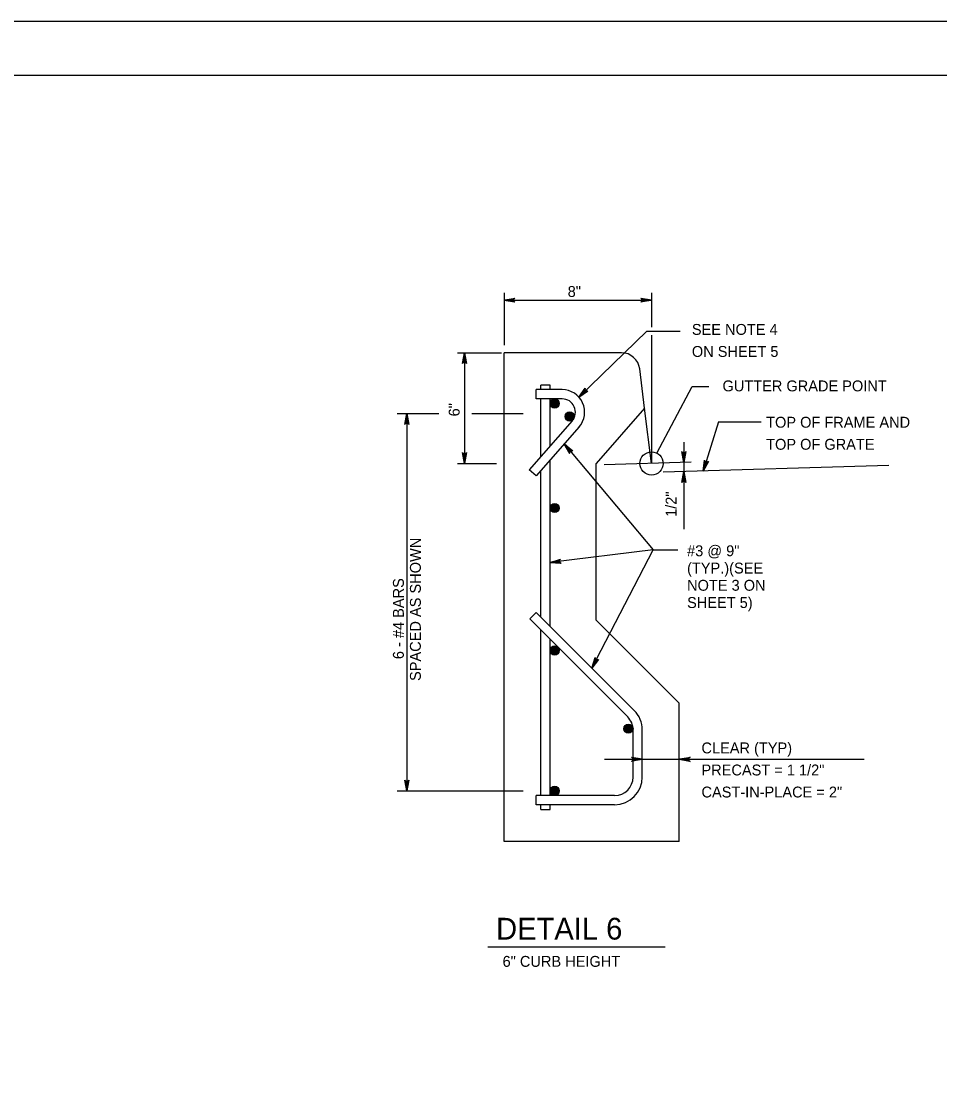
# Model space of a CAD drawing. Extents: x 2087776 to 2104538, y 970919 to 982612.
# Drawn here: x 2088606 to 2089436, y 979706 to 980663 of the extents above; entities that cross this region are included whole.
import ezdxf

# ---------------------------------------------------------------- set-up
doc = ezdxf.new("R2010")
doc.units = 0
doc.layers.add('1', color=7, linetype='Continuous')
doc.layers.add('PLT-BNDY', color=7, linetype='Continuous')

msp = doc.modelspace()

# ---------------------------------------------------------------- linework, layer by layer
at = {"layer": '1'}
for p, q in [((2089042.38, 980417.93), (2089042.38, 980370.64)), ((2089042.38, 980411.37), (2089175.72, 980411.37)), ((2089175.72, 980417.93), (2089175.72, 980387.08)), ((2089175.72, 980379.62), (2089175.72, 980356.74)), ((2089175.72, 980376.01), (2089175.72, 980263.87)), ((2089000.21, 980363.87), (2089040.09, 980363.87)), ((2089006.61, 980363.87), (2089006.61, 980263.87)), ((2089042.38, 979922.19), (2089042.38, 980363.87)), ((2089148.52, 980363.87), (2089042.38, 980363.87)), ((2089169.48, 980313.87), (2089165.05, 980349.27)), ((2089084.15, 980334.71), (2089075.71, 980334.71)), ((2089075.71, 980330.54), (2089075.71, 980334.71)), ((2089084.04, 980330.54), (2089084.04, 980334.71)), ((2089094.95, 980330.54), (2089071.54, 980330.54)), ((2089071.54, 980322.2), (2089071.54, 980330.54)), ((2089180.61, 980273.16), (2089212.32, 980333.49)), ((2089212.32, 980333.49), (2089227.49, 980333.49)), ((2089094.95, 980322.2), (2089071.34, 980322.2)), ((2089075.71, 980269.98), (2089075.71, 980322.2)), ((2089084.04, 980279.5), (2089084.04, 980322.2)), ((2088945.76, 980308.91), (2088983.53, 980308.91)), ((2088954.61, 980308.91), (2088954.61, 979968.02)), ((2089013.23, 980308.91), (2089059.57, 980308.91)), ((2089169.48, 980313.87), (2089125.72, 980263.87)), ((2089175.72, 980263.87), (2089169.48, 980313.87)), ((2089103.98, 980302.3), (2089065.27, 980258.06)), ((2089110.26, 980296.8), (2089071.54, 980252.56)), ((2089236.17, 980301.37), (2089222.43, 980256.96)), ((2089236.17, 980301.37), (2089274.82, 980301.37)), ((2089096.88, 980281.52), (2089177.21, 980185.69)), ((2089204.95, 980283.06), (2089204.95, 980204.54)), ((2089204.55, 980274.47), (2089204.55, 980266.13)), ((2089000.21, 980263.87), (2089035.47, 980263.87)), ((2089071.54, 980252.56), (2089065.27, 980258.06)), ((2089084.04, 980116.73), (2089084.04, 980266.85)), ((2089125.72, 980122.19), (2089125.72, 980263.87)), ((2089211.58, 980264.92), (2089132.88, 980262.61)), ((2089175.72, 980263.87), (2089175.72, 980263.87)), ((2089390.3, 980261.89), (2089186.26, 980255.9)), ((2089075.71, 980125.06), (2089075.71, 980257.33)), ((2089177.21, 980185.69), (2089084.04, 980174.28)), ((2089121.76, 980079.02), (2089177.21, 980185.69)), ((2089177.21, 980185.69), (2089199.52, 980185.69)), ((2089071.54, 980129.23), (2089065.65, 980123.34)), ((2089160.07, 980040.7), (2089071.54, 980129.23)), ((2089154.18, 980034.81), (2089065.65, 980123.34)), ((2089200.72, 980047.19), (2089125.72, 980122.19)), ((2089075.71, 979963.85), (2089075.71, 980113.28)), ((2089084.04, 979963.85), (2089084.04, 980104.95)), ((2089200.72, 979922.19), (2089200.72, 980047.19)), ((2089159.06, 979980.52), (2089159.06, 980023.03)), ((2089167.39, 979980.52), (2089167.39, 980023.03)), ((2089133.18, 979996.55), (2089367.81, 979996.55)), ((2088945.76, 979968.02), (2089059.57, 979968.02)), ((2089142.39, 979963.85), (2089071.54, 979963.85)), ((2089071.54, 979955.52), (2089071.54, 979963.85)), ((2089142.39, 979955.52), (2089071.54, 979955.52)), ((2089075.71, 979951.35), (2089075.71, 979955.52)), ((2089075.71, 979951.35), (2089084.04, 979951.35)), ((2089084.04, 979951.35), (2089084.04, 979955.52)), ((2089200.72, 979922.19), (2089042.38, 979922.19)), ((2089027.67, 979827.26), (2089187.91, 979827.26))]:
    msp.add_line(p, q, dxfattribs=at)
for points in [[(2090482.37, 978763.82), (2090482.37, 980614.22), (2087903.63, 980614.22), (2087903.63, 978763.82), (2090482.37, 978763.82), (2090482.37, 978850.3), (2089826.2, 978850.3), (2089826.2, 979062.5), (2090482.37, 979062.5), (2090482.37, 979157.53), (2089826.2, 979157.53), (2089826.2, 978763.82), (2090084.73, 978763.82), (2090084.73, 978850.3), (2090084.73, 978763.82), (2090337.36, 978763.82), (2090337.36, 978850.3), (2090337.36, 978809.9), (2090482.37, 978809.9)], [(2089042.38, 980411.37), (2089052.17, 980413.21), (2089051.79, 980412.94), (2089051.42, 980412.68), (2089051.22, 980412.35), (2089051.03, 980412.03), (2089050.97, 980411.7), (2089050.91, 980411.37), (2089050.97, 980411.04), (2089051.03, 980410.71), (2089051.22, 980410.39), (2089051.42, 980410.06), (2089051.79, 980409.8), (2089052.17, 980409.54), (2089042.38, 980411.37), (2089051.79, 980409.8), (2089051.42, 980410.06), (2089042.38, 980411.37), (2089051.22, 980410.39), (2089051.03, 980410.71), (2089042.38, 980411.37), (2089050.97, 980411.04), (2089050.91, 980411.37), (2089042.38, 980411.37), (2089050.97, 980411.7), (2089051.03, 980412.03), (2089042.38, 980411.37), (2089051.22, 980412.35), (2089051.42, 980412.68), (2089042.38, 980411.37), (2089051.79, 980412.94)], [(2089175.72, 980411.37), (2089165.94, 980409.54), (2089166.32, 980409.8), (2089166.69, 980410.06), (2089166.89, 980410.39), (2089167.08, 980410.71), (2089167.14, 980411.04), (2089167.19, 980411.37), (2089167.14, 980411.7), (2089167.08, 980412.03), (2089166.89, 980412.35), (2089166.69, 980412.68), (2089166.32, 980412.94), (2089165.94, 980413.21), (2089175.72, 980411.37), (2089166.32, 980412.94), (2089166.69, 980412.68), (2089175.72, 980411.37), (2089166.89, 980412.35), (2089167.08, 980412.03), (2089175.72, 980411.37), (2089167.14, 980411.7), (2089167.19, 980411.37), (2089175.72, 980411.37), (2089167.14, 980411.04), (2089167.08, 980410.71), (2089175.72, 980411.37), (2089166.89, 980410.39), (2089166.69, 980410.06), (2089175.72, 980411.37), (2089166.32, 980409.8)], [(2089110.07, 980323.8), (2089171.33, 980383.42), (2089201.68, 980383.42)], [(2089006.61, 980363.87), (2089008.44, 980354.08), (2089008.18, 980354.46), (2089007.92, 980354.84), (2089007.59, 980355.03), (2089007.27, 980355.22), (2089006.94, 980355.28), (2089006.61, 980355.34), (2089006.28, 980355.28), (2089005.95, 980355.22), (2089005.63, 980355.03), (2089005.3, 980354.84), (2089005.04, 980354.46), (2089004.77, 980354.08), (2089006.61, 980363.87), (2089005.04, 980354.46), (2089005.3, 980354.84), (2089006.61, 980363.87), (2089005.63, 980355.03), (2089005.95, 980355.22), (2089006.61, 980363.87), (2089006.28, 980355.28), (2089006.61, 980355.34), (2089006.61, 980363.87), (2089006.94, 980355.28), (2089007.27, 980355.22), (2089006.61, 980363.87), (2089007.59, 980355.03), (2089007.92, 980354.84), (2089006.61, 980363.87), (2089008.18, 980354.46)], [(2089110.07, 980323.8), (2089115.73, 980331.9), (2089115.64, 980331.45), (2089115.56, 980331), (2089115.65, 980330.64), (2089115.74, 980330.27), (2089115.93, 980330), (2089116.12, 980329.73), (2089116.38, 980329.53), (2089116.65, 980329.34), (2089117.02, 980329.24), (2089117.38, 980329.14), (2089117.83, 980329.22), (2089118.28, 980329.3), (2089110.07, 980323.8), (2089117.83, 980329.22), (2089117.38, 980329.14), (2089110.07, 980323.8), (2089117.02, 980329.24), (2089116.65, 980329.34), (2089110.07, 980323.8), (2089116.38, 980329.53), (2089116.12, 980329.73), (2089110.07, 980323.8), (2089115.93, 980330), (2089115.74, 980330.27), (2089110.07, 980323.8), (2089115.65, 980330.64), (2089115.56, 980331), (2089110.07, 980323.8), (2089115.64, 980331.45)], [(2088954.61, 980308.91), (2088956.44, 980299.13), (2088956.18, 980299.51), (2088955.92, 980299.88), (2088955.59, 980300.08), (2088955.26, 980300.27), (2088954.94, 980300.33), (2088954.61, 980300.38), (2088954.28, 980300.33), (2088953.95, 980300.27), (2088953.62, 980300.08), (2088953.3, 980299.88), (2088953.03, 980299.51), (2088952.77, 980299.13), (2088954.61, 980308.91), (2088953.03, 980299.51), (2088953.3, 980299.88), (2088954.61, 980308.91), (2088953.62, 980300.08), (2088953.95, 980300.27), (2088954.61, 980308.91), (2088954.28, 980300.33), (2088954.61, 980300.38), (2088954.61, 980308.91), (2088954.94, 980300.33), (2088955.26, 980300.27), (2088954.61, 980308.91), (2088955.59, 980300.08), (2088955.92, 980299.88), (2088954.61, 980308.91), (2088956.18, 980299.51)], [(2089096.88, 980281.52), (2089104.57, 980275.19), (2089104.12, 980275.31), (2089103.68, 980275.43), (2089103.31, 980275.37), (2089102.93, 980275.31), (2089102.64, 980275.14), (2089102.35, 980274.98), (2089102.14, 980274.72), (2089101.92, 980274.47), (2089101.79, 980274.11), (2089101.67, 980273.75), (2089101.71, 980273.29), (2089101.75, 980272.84), (2089096.88, 980281.52), (2089101.71, 980273.29), (2089101.67, 980273.75), (2089096.88, 980281.52), (2089101.79, 980274.11), (2089101.92, 980274.47), (2089096.88, 980281.52), (2089102.14, 980274.72), (2089102.35, 980274.98), (2089096.88, 980281.52), (2089102.64, 980275.14), (2089102.93, 980275.31), (2089096.88, 980281.52), (2089103.31, 980275.37), (2089103.68, 980275.43), (2089096.88, 980281.52), (2089104.12, 980275.31)], [(2089006.61, 980263.87), (2089004.77, 980273.65), (2089005.04, 980273.28), (2089005.3, 980272.9), (2089005.63, 980272.7), (2089005.95, 980272.51), (2089006.28, 980272.45), (2089006.61, 980272.4), (2089006.94, 980272.45), (2089007.27, 980272.51), (2089007.59, 980272.7), (2089007.92, 980272.9), (2089008.18, 980273.28), (2089008.44, 980273.65), (2089006.61, 980263.87), (2089008.18, 980273.28), (2089007.92, 980272.9), (2089006.61, 980263.87), (2089007.59, 980272.7), (2089007.27, 980272.51), (2089006.61, 980263.87), (2089006.94, 980272.45), (2089006.61, 980272.4), (2089006.61, 980263.87), (2089006.28, 980272.45), (2089005.95, 980272.51), (2089006.61, 980263.87), (2089005.63, 980272.7), (2089005.3, 980272.9), (2089006.61, 980263.87), (2089005.04, 980273.28)], [(2089204.95, 980264.73), (2089203.11, 980274.51), (2089203.37, 980274.14), (2089203.64, 980273.76), (2089203.96, 980273.56), (2089204.29, 980273.37), (2089204.62, 980273.31), (2089204.95, 980273.26), (2089205.28, 980273.31), (2089205.6, 980273.37), (2089205.93, 980273.56), (2089206.26, 980273.76), (2089206.52, 980274.14), (2089206.78, 980274.51), (2089204.95, 980264.73), (2089206.52, 980274.14), (2089206.26, 980273.76), (2089204.95, 980264.73), (2089205.93, 980273.56), (2089205.6, 980273.37), (2089204.95, 980264.73), (2089205.28, 980273.31), (2089204.95, 980273.26), (2089204.95, 980264.73), (2089204.62, 980273.31), (2089204.29, 980273.37), (2089204.95, 980264.73), (2089203.96, 980273.56), (2089203.64, 980273.76), (2089204.95, 980264.73), (2089203.37, 980274.14)], [(2089222.43, 980256.96), (2089223.57, 980266.85), (2089223.71, 980266.41), (2089223.85, 980265.97), (2089224.1, 980265.69), (2089224.36, 980265.41), (2089224.66, 980265.26), (2089224.95, 980265.11), (2089225.28, 980265.06), (2089225.61, 980265.02), (2089225.98, 980265.11), (2089226.35, 980265.2), (2089226.71, 980265.48), (2089227.08, 980265.76), (2089222.43, 980256.96), (2089226.71, 980265.48), (2089226.35, 980265.2), (2089222.43, 980256.96), (2089225.98, 980265.11), (2089225.61, 980265.02), (2089222.43, 980256.96), (2089225.28, 980265.06), (2089224.95, 980265.11), (2089222.43, 980256.96), (2089224.66, 980265.26), (2089224.36, 980265.41), (2089222.43, 980256.96), (2089224.1, 980265.69), (2089223.85, 980265.97), (2089222.43, 980256.96), (2089223.71, 980266.41)], [(2089204.95, 980256.44), (2089206.78, 980246.66), (2089206.52, 980247.04), (2089206.26, 980247.41), (2089205.93, 980247.61), (2089205.6, 980247.8), (2089205.28, 980247.86), (2089204.95, 980247.91), (2089204.62, 980247.86), (2089204.29, 980247.8), (2089203.96, 980247.61), (2089203.64, 980247.41), (2089203.37, 980247.04), (2089203.11, 980246.66), (2089204.95, 980256.44), (2089203.37, 980247.04), (2089203.64, 980247.41), (2089204.95, 980256.44), (2089203.96, 980247.61), (2089204.29, 980247.8), (2089204.95, 980256.44), (2089204.62, 980247.86), (2089204.95, 980247.91), (2089204.95, 980256.44), (2089205.28, 980247.86), (2089205.6, 980247.8), (2089204.95, 980256.44), (2089205.93, 980247.61), (2089206.26, 980247.41), (2089204.95, 980256.44), (2089206.52, 980247.04)], [(2089084.04, 980174.28), (2089093.53, 980177.29), (2089093.19, 980176.98), (2089092.85, 980176.68), (2089092.7, 980176.33), (2089092.54, 980175.98), (2089092.53, 980175.65), (2089092.51, 980175.32), (2089092.61, 980175), (2089092.7, 980174.68), (2089092.94, 980174.38), (2089093.17, 980174.07), (2089093.57, 980173.86), (2089093.98, 980173.65), (2089084.04, 980174.28), (2089093.57, 980173.86), (2089093.17, 980174.07), (2089084.04, 980174.28), (2089092.94, 980174.38), (2089092.7, 980174.68), (2089084.04, 980174.28), (2089092.61, 980175), (2089092.51, 980175.32), (2089084.04, 980174.28), (2089092.53, 980175.65), (2089092.54, 980175.98), (2089084.04, 980174.28), (2089092.7, 980176.33), (2089092.85, 980176.68), (2089084.04, 980174.28), (2089093.19, 980176.98)], [(2089121.76, 980079.02), (2089124.64, 980088.55), (2089124.7, 980088.09), (2089124.76, 980087.64), (2089124.96, 980087.31), (2089125.16, 980086.99), (2089125.43, 980086.79), (2089125.69, 980086.59), (2089126.01, 980086.48), (2089126.33, 980086.38), (2089126.71, 980086.4), (2089127.09, 980086.43), (2089127.49, 980086.64), (2089127.9, 980086.85), (2089121.76, 980079.02), (2089127.49, 980086.64), (2089127.09, 980086.43), (2089121.76, 980079.02), (2089126.71, 980086.4), (2089126.33, 980086.38), (2089121.76, 980079.02), (2089126.01, 980086.48), (2089125.69, 980086.59), (2089121.76, 980079.02), (2089125.43, 980086.79), (2089125.16, 980086.99), (2089121.76, 980079.02), (2089124.96, 980087.31), (2089124.76, 980087.64), (2089121.76, 980079.02), (2089124.7, 980088.09)], [(2089167.39, 979996.55), (2089157.61, 979994.71), (2089157.99, 979994.97), (2089158.36, 979995.23), (2089158.56, 979995.56), (2089158.75, 979995.89), (2089158.81, 979996.22), (2089158.86, 979996.55), (2089158.81, 979996.87), (2089158.75, 979997.2), (2089158.56, 979997.53), (2089158.36, 979997.86), (2089157.99, 979998.12), (2089157.61, 979998.38), (2089167.39, 979996.55), (2089157.99, 979998.12), (2089158.36, 979997.86), (2089167.39, 979996.55), (2089158.56, 979997.53), (2089158.75, 979997.2), (2089167.39, 979996.55), (2089158.81, 979996.87), (2089158.86, 979996.55), (2089167.39, 979996.55), (2089158.81, 979996.22), (2089158.75, 979995.89), (2089167.39, 979996.55), (2089158.56, 979995.56), (2089158.36, 979995.23), (2089167.39, 979996.55), (2089157.99, 979994.97)], [(2089200.72, 979996.55), (2089210.51, 979998.38), (2089210.13, 979998.12), (2089209.76, 979997.86), (2089209.56, 979997.53), (2089209.37, 979997.2), (2089209.31, 979996.87), (2089209.25, 979996.55), (2089209.31, 979996.22), (2089209.37, 979995.89), (2089209.56, 979995.56), (2089209.76, 979995.23), (2089210.13, 979994.97), (2089210.51, 979994.71), (2089200.72, 979996.55), (2089210.13, 979994.97), (2089209.76, 979995.23), (2089200.72, 979996.55), (2089209.56, 979995.56), (2089209.37, 979995.89), (2089200.72, 979996.55), (2089209.31, 979996.22), (2089209.25, 979996.55), (2089200.72, 979996.55), (2089209.31, 979996.87), (2089209.37, 979997.2), (2089200.72, 979996.55), (2089209.56, 979997.53), (2089209.76, 979997.86), (2089200.72, 979996.55), (2089210.13, 979998.12)], [(2088954.61, 979968.02), (2088952.77, 979977.8), (2088953.03, 979977.42), (2088953.3, 979977.05), (2088953.62, 979976.85), (2088953.95, 979976.66), (2088954.28, 979976.6), (2088954.61, 979976.55), (2088954.94, 979976.6), (2088955.26, 979976.66), (2088955.59, 979976.85), (2088955.92, 979977.05), (2088956.18, 979977.42), (2088956.44, 979977.8), (2088954.61, 979968.02), (2088956.18, 979977.42), (2088955.92, 979977.05), (2088954.61, 979968.02), (2088955.59, 979976.85), (2088955.26, 979976.66), (2088954.61, 979968.02), (2088954.94, 979976.6), (2088954.61, 979976.55), (2088954.61, 979968.02), (2088954.28, 979976.6), (2088953.95, 979976.66), (2088954.61, 979968.02), (2088953.62, 979976.85), (2088953.3, 979977.05), (2088954.61, 979968.02), (2088953.03, 979977.42)]]:
    msp.add_lwpolyline(points, dxfattribs=at)
for centre, radius in [((2089088.21, 980318.03), 4.17), ((2089088.21, 980318.03), 3.87), ((2089088.21, 980318.03), 3.58), ((2089088.21, 980318.03), 3.28), ((2089088.21, 980318.03), 2.98), ((2089088.21, 980318.03), 2.69), ((2089088.21, 980318.03), 2.39), ((2089088.21, 980318.03), 2.1), ((2089088.21, 980318.03), 1.8), ((2089088.21, 980318.03), 1.5), ((2089088.21, 980318.03), 1.21), ((2089088.21, 980318.03), 0.912), ((2089088.21, 980318.03), 0.616), ((2089088.21, 980318.03), 0.32), ((2089101.69, 980306.35), 4.17), ((2089101.69, 980306.35), 3.87), ((2089101.69, 980306.35), 3.58), ((2089101.69, 980306.35), 3.28), ((2089101.69, 980306.35), 2.98), ((2089101.69, 980306.35), 2.69), ((2089101.69, 980306.35), 2.39), ((2089101.69, 980306.35), 2.1), ((2089101.69, 980306.35), 1.8), ((2089101.69, 980306.35), 1.5), ((2089101.69, 980306.35), 1.21), ((2089101.69, 980306.35), 0.912), ((2089101.69, 980306.35), 0.616), ((2089101.69, 980306.35), 0.32), ((2089175.72, 980263.87), 10.5), ((2089088.21, 980223.59), 4.17), ((2089088.21, 980223.59), 3.87), ((2089088.21, 980223.59), 3.58), ((2089088.21, 980223.59), 3.28), ((2089088.21, 980223.59), 2.98), ((2089088.21, 980223.59), 2.69), ((2089088.21, 980223.59), 2.39), ((2089088.21, 980223.59), 2.1), ((2089088.21, 980223.59), 1.8), ((2089088.21, 980223.59), 1.5), ((2089088.21, 980223.59), 1.21), ((2089088.21, 980223.59), 0.912), ((2089088.21, 980223.59), 0.616), ((2089088.21, 980223.59), 0.32), ((2089088.21, 980094.81), 4.17), ((2089088.21, 980094.81), 3.87), ((2089088.21, 980094.81), 3.58), ((2089088.21, 980094.81), 3.28), ((2089088.21, 980094.81), 2.98), ((2089088.21, 980094.81), 2.69), ((2089088.21, 980094.81), 2.39), ((2089088.21, 980094.81), 2.1), ((2089088.21, 980094.81), 1.8), ((2089088.21, 980094.81), 1.5), ((2089088.21, 980094.81), 1.21), ((2089088.21, 980094.81), 0.912), ((2089088.21, 980094.81), 0.616), ((2089088.21, 980094.81), 0.32), ((2089154.82, 980024.22), 4.17), ((2089154.82, 980024.22), 3.87), ((2089154.82, 980024.22), 3.58), ((2089154.82, 980024.22), 3.28), ((2089154.82, 980024.22), 2.98), ((2089154.82, 980024.22), 2.69), ((2089154.82, 980024.22), 2.39), ((2089154.82, 980024.22), 2.1), ((2089154.82, 980024.22), 1.8), ((2089154.82, 980024.22), 1.5), ((2089154.82, 980024.22), 1.21), ((2089154.82, 980024.22), 0.912), ((2089154.82, 980024.22), 0.616), ((2089154.82, 980024.22), 0.32), ((2089088.21, 979968.02), 4.17), ((2089088.21, 979968.02), 3.87), ((2089088.21, 979968.02), 3.58), ((2089088.21, 979968.02), 3.28), ((2089088.21, 979968.02), 2.98), ((2089088.21, 979968.02), 2.69), ((2089088.21, 979968.02), 2.39), ((2089088.21, 979968.02), 2.1), ((2089088.21, 979968.02), 1.8), ((2089088.21, 979968.02), 1.5), ((2089088.21, 979968.02), 1.21), ((2089088.21, 979968.02), 0.912), ((2089088.21, 979968.02), 0.616), ((2089088.21, 979968.02), 0.32)]:
    msp.add_circle(centre, radius, dxfattribs=at)
for centre, radius, start, end in [((2089148.52, 980347.21), 16.66, 7.12184, 90), ((2089094.95, 980310.2), 20.34, 318.81225, 90), ((2089094.95, 980310.2), 12, 318.81225, 90), ((2089142.39, 980023.03), 25, 360, 45), ((2089142.39, 980023.03), 16.67, 0, 45), ((2089142.39, 979980.52), 16.67, 270, 0), ((2089142.39, 979980.52), 25, 270, 0)]:
    msp.add_arc(centre, radius, start, end, dxfattribs=at)
at = {"layer": 'PLT-BNDY'}
msp.add_lwpolyline([(2087775.67, 980663.43), (2090534.86, 980663.43), (2090534.86, 978714.61), (2087775.67, 978714.61)], close=True, dxfattribs=at)

# ---------------------------------------------------------------- texts
at = {"layer": '1'}
for s, height, rotation, p in [('8"', 9.843, 360, (2089099.94, 980414.29)), ('6"', 9.843, 90, (2089002.26, 980306.38)), ('1/2"', 9.843, 90, (2089198.34, 980215.58)), ('SPACED AS SHOWN', 9.8425, 90, (2088967.21, 980067.32)), ('6 - #4 BARS', 9.8425, 90, (2088951.85, 980087.04))]:
    msp.add_text(s, height=height, rotation=rotation, dxfattribs=at).set_placement(p)
for s, height, p in [('SEE NOTE 4', 9.843, (2089212.18, 980380.03)), ('ON SHEET 5', 9.843, (2089212.18, 980360.11)), ('GUTTER GRADE POINT', 9.8425, (2089239.88, 980328.99)), ('TOP OF FRAME AND', 9.8425, (2089279.31, 980296.16)), ('TOP OF GRATE', 9.8425, (2089279.31, 980276.24)), ('#3 @ 9"', 9.843, (2089207.86, 980180.01)), ('(TYP.)(SEE', 9.843, (2089207.86, 980164.42)), ('NOTE 3 ON', 9.843, (2089207.86, 980148.84)), ('SHEET 5) ', 9.843, (2089207.86, 980133.25)), ('CLEAR (TYP)', 9.8425, (2089220.86, 980001.91)), ('PRECAST = 1 1/2"', 9.8425, (2089220.86, 979981.98)), ('CAST-IN-PLACE = 2"', 9.8425, (2089220.86, 979962.06)), ('DETAIL 6', 19.685, (2089035.23, 979833.66)), ('6" CURB HEIGHT', 9.8425, (2089041.1, 979809.06))]:
    msp.add_text(s, height=height, dxfattribs=at).set_placement(p)

doc.saveas('drawing.dxf')
